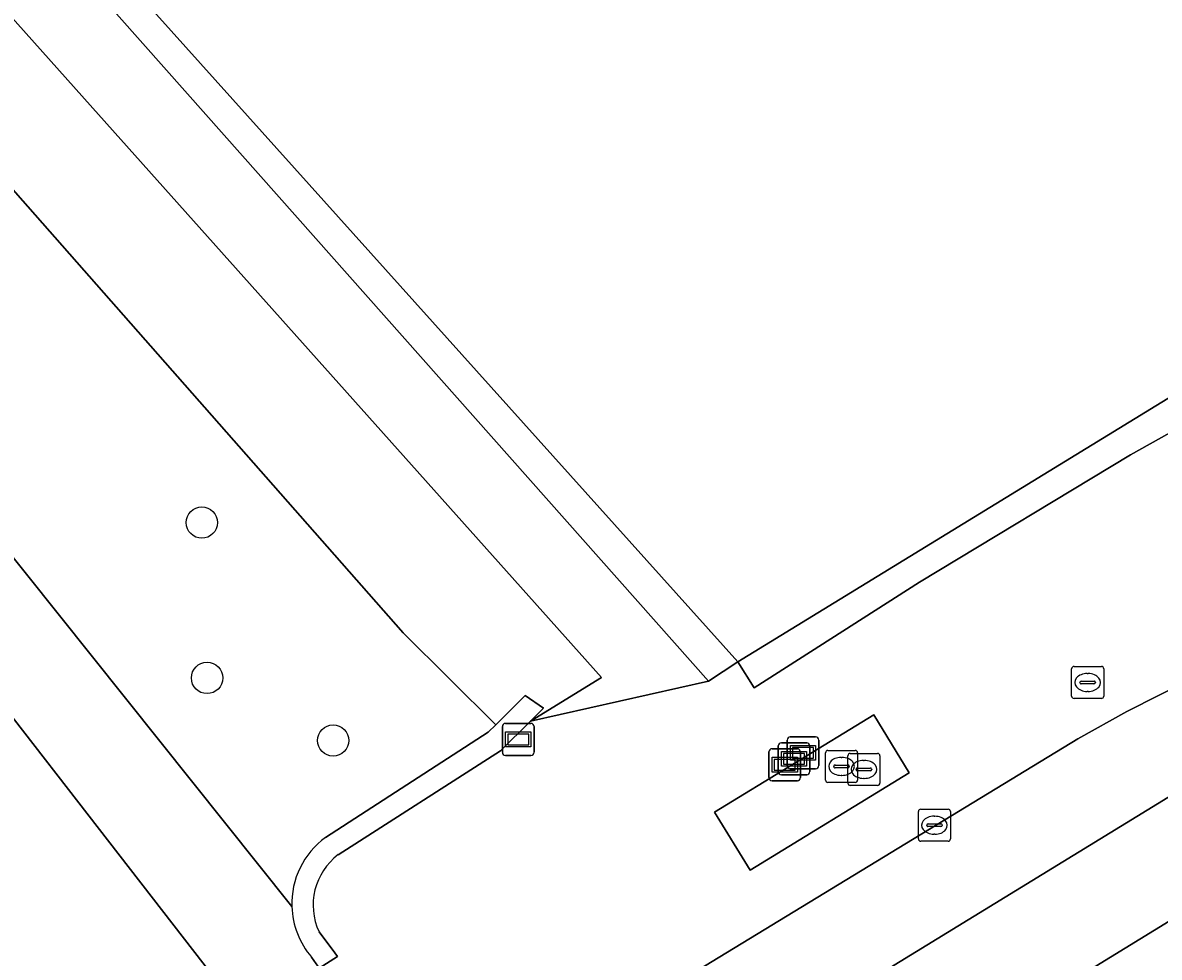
# Model space of a CAD drawing. Extents: x 157445 to 158888, y 383061 to 384688.
# Drawn here: x 157927.57 to 157963.03, y 383223.68 to 383252.86 of the extents above; entities that cross this region are included whole.
import ezdxf

# ---------------------------------------------------------------- set-up
doc = ezdxf.new("R2010")
doc.units = 0
for name, color, linetype in [('IMGEO_Berm_groen', 7, 'Continuous'), ('IMGEO_Boom', 7, 'Continuous'), ('IMGEO_Brandkraan', 7, 'Continuous'), ('IMGEO_Erf', 7, 'Continuous'), ('IMGEO_Groenvoorziening', 7, 'Continuous'), ('IMGEO_Hek', 7, 'Continuous'), ('IMGEO_Kolk', 7, 'Continuous'), ('IMGEO_Muur', 7, 'Continuous'), ('IMGEO_Rijbaan_regionaal_gesloten', 7, 'Continuous'), ('IMGEO_Rioolput', 7, 'Continuous'), ('IMGEO_Terreindeel_open', 7, 'Continuous'), ('IMGEO_Verklikker', 7, 'Continuous')]:
    doc.layers.add(name, color=color, linetype=linetype)

msp = doc.modelspace()

# ---------------------------------------------------------------- linework, layer by layer
at = {"layer": 'IMGEO_Berm_groen'}
for points in [[(158065.609, 383294.41), (158061.456, 383300.492), (158055.5, 383296.445), (158051.134, 383293.037), (158044.302, 383287.117), (158039.822, 383283.753), (158020.954, 383271.326), (158017.493, 383268.947), (158010.333, 383264.479), (158000, 383258.617), (157993.182, 383255.094), (157975.588, 383246.53), (157969.315, 383243.394), (157962.133, 383239.374), (157955.554, 383235.399), (157950.396, 383232.101), (157949.885, 383232.91), (157948.97, 383232.31), (157943.413, 383231.061), (157942.48, 383230.128), (157937.412, 383226.888)], [(157936.816, 383224.477), (157937.307, 383223.827), (157937.394, 383223.713), (157936.823, 383223.346), (157937.817, 383222.1), (157940.93, 383218.569), (157943.262, 383219.999), (157960.493, 383230.51), (157962.02, 383231.357), (157964.062, 383232.389), (157986.186, 383242.834)]]:
    msp.add_lwpolyline(points, dxfattribs=at)
msp.add_lwpolyline([(157955.232, 383229.445), (157950.266, 383226.407), (157949.159, 383228.217), (157954.124, 383231.255)], close=True, dxfattribs=at)
msp.add_arc((157938.611, 383225.313), 1.98, 127.2659, 204.9638, dxfattribs=at)
at = {"layer": 'IMGEO_Boom'}
for centre in [(157933.158, 383237.257), (157933.322, 383232.405), (157937.255, 383230.453)]:
    msp.add_circle(centre, 0.489, dxfattribs=at)
at = {"layer": 'IMGEO_Brandkraan'}
for p, q in [((157953.316, 383229.125), (157953.316, 383229.977)), ((157953.391, 383230.051), (157954.243, 383230.051)), ((157954.317, 383229.977), (157954.317, 383229.125)), ((157953.804, 383229.831), (157953.829, 383229.831)), ((157953.575, 383229.545), (157953.575, 383229.557)), ((157954.013, 383229.508), (157953.615, 383229.508)), ((157953.618, 383229.594), (157954.016, 383229.594)), ((157953.827, 383229.271), (157953.802, 383229.271)), ((157954.059, 383229.557), (157954.059, 383229.545)), ((157954.243, 383229.051), (157953.391, 383229.051))]:
    msp.add_line(p, q, dxfattribs=at)
for points in [[(157953.316, 383229.125), (157953.316, 383229.977)], [(157953.391, 383230.051), (157954.243, 383230.051)], [(157954.317, 383229.977), (157954.317, 383229.125)], [(157954.243, 383229.051), (157953.391, 383229.051)]]:
    msp.add_lwpolyline(points, dxfattribs=at)
for centre, radius, start, end in [((157953.393, 383229.975), 0.0765, 91.552, 178.448), ((157953.393, 383229.975), 0.0765, 91.552, 178.448), ((157954.241, 383229.975), 0.0765, 1.552, 88.448), ((157954.241, 383229.975), 0.0765, 1.552, 88.448), ((157953.615, 383229.554), 0.0403, 85.8775, 175.7526), ((157953.612, 383229.544), 0.0366, 178.938, 274.7102), ((157954.016, 383229.551), 0.043, 264.8664, 352.4533), ((157954.02, 383229.556), 0.0386, 1.7309, 96.639), ((157953.393, 383229.127), 0.0765, 181.552, 268.448), ((157953.393, 383229.127), 0.0765, 181.552, 268.448), ((157954.241, 383229.127), 0.0765, 271.552, 358.448), ((157954.241, 383229.127), 0.0765, 271.552, 358.448)]:
    msp.add_arc(centre, radius, start, end, dxfattribs=at)
for centre, major_axis, ratio, start_param, end_param in [((157953.803, 383229.551), (-0.387, 0.002), 0.722429, 4.712389, 7.853982), ((157953.828, 383229.551), (-0.39, 0.002), 0.717154, 1.570796, 4.712389)]:
    msp.add_ellipse(centre, major_axis=major_axis, ratio=ratio, start_param=start_param, end_param=end_param, dxfattribs=at)
at = {"layer": 'IMGEO_Erf'}
msp.add_lwpolyline([(157849.702, 383344.141), (157889.589, 383300.088), (157949.885, 383232.91), (157999.103, 383263.082), (158003.179, 383265.58), (157976.607, 383304.584), (157965.542, 383320.73)], dxfattribs=at)
at = {"layer": 'IMGEO_Groenvoorziening'}
for points in [[(157922.54, 383262.113), (157933.282, 383250), (157948.97, 383232.31), (157949.885, 383232.91), (157889.589, 383300.088), (157849.702, 383344.141), (157807.532, 383390.715), (157805.588, 383392.998), (157803.74, 383395.36), (157793.514, 383406.385), (157792.453, 383406.432), (157792.436, 383405.693), (157792.897, 383398.29), (157821.749, 383365.653), (157839.418, 383345.491), (157844.559, 383339.577), (157857.156, 383325.085), (157878.365, 383302.971), (157892.353, 383290.294), (157895.75, 383287.54), (157912.574, 383272.677)], [(157943.413, 383231.061), (157945.627, 383232.424), (157929.936, 383250), (157920.644, 383260.408), (157913.495, 383268.061), (157905.243, 383276.051), (157904.085, 383277.064), (157883.671, 383294.861), (157910.822, 383265.299), (157917.229, 383258.691), (157925.187, 383250), (157939.437, 383233.814), (157942.331, 383230.946), (157943.249, 383231.859), (157943.819, 383231.467)], [(157993.182, 383255.094), (158000, 383258.617), (158010.333, 383264.479), (158017.493, 383268.947), (158015.19, 383272.388), (158004.018, 383264.72), (158003.35, 383265.685), (158003.179, 383265.58), (157999.103, 383263.082), (157949.885, 383232.91), (157950.396, 383232.101), (157955.554, 383235.399), (157962.133, 383239.374), (157969.315, 383243.394), (157975.588, 383246.53)]]:
    msp.add_lwpolyline(points, close=True, dxfattribs=at)
for points in [[(157819.868, 383363.95), (157840.702, 383340.129), (157856.871, 383321.74), (157876.952, 383300.826), (157877.178, 383300.624), (157883.671, 383294.861), (157904.085, 383277.064), (157905.243, 383276.051), (157913.495, 383268.061), (157920.644, 383260.408), (157929.936, 383250), (157945.627, 383232.424), (157943.413, 383231.061), (157948.97, 383232.31), (157933.282, 383250), (157922.54, 383262.113), (157912.574, 383272.677), (157895.75, 383287.54), (157892.353, 383290.294), (157878.365, 383302.971), (157857.156, 383325.085), (157844.559, 383339.577), (157839.418, 383345.491), (157821.749, 383365.653)], [(157880.943, 383294.572), (157879.22, 383297.075), (157877.178, 383300.624), (157876.952, 383300.826), (157856.871, 383321.74), (157866.539, 383308.593), (157869.685, 383304.315), (157885.528, 383284.108), (157912.27, 383250), (157922.645, 383237.116), (157934.23, 383222.168), (157951.825, 383203.476), (157953.334, 383204.497)], [(157937.017, 383227.429), (157942.096, 383230.712), (157942.331, 383230.946), (157939.437, 383233.814), (157925.187, 383250), (157917.229, 383258.691), (157910.822, 383265.299), (157883.671, 383294.861), (157877.178, 383300.624), (157879.22, 383297.075), (157880.943, 383294.572)], [(157894.055, 383277.412), (157912.075, 383255.444), (157916.222, 383250), (157935.965, 383225.269)], [(157935.965, 383225.269), (157916.222, 383250), (157912.075, 383255.444), (157894.055, 383277.412)], [(157921.035, 383229.512), (157928.857, 383220.816), (157928.992, 383220.675), (157928.633, 383220.347), (157929.638, 383219.203), (157929.821, 383218.994), (157929.895, 383218.911), (157933.952, 383214.291), (157936.001, 383211.958), (157940.343, 383207.015), (157941.569, 383205.619), (157943.791, 383203.089), (157944.771, 383201.973), (157946.572, 383199.923), (157951.825, 383203.476), (157934.23, 383222.168), (157922.645, 383237.116)], [(157953.334, 383204.497), (157951.518, 383206.559), (157951.512, 383206.565), (157950.719, 383207.465), (157950.668, 383207.523), (157948.487, 383209.997), (157948.445, 383210.044), (157947.348, 383211.289), (157947.337, 383211.301), (157945.166, 383213.764), (157942.994, 383216.227), (157940.93, 383218.569), (157937.817, 383222.1), (157936.823, 383223.346), (157936.815, 383223.357), (157936.724, 383223.485), (157936.583, 383223.683), (157936.581, 383223.686)]]:
    msp.add_lwpolyline(points, dxfattribs=at)
for centre, radius, start, end in [((157938.532, 383225.355), 2.568, 126.1409, 181.9235), ((157938.526, 383225.354), 2.562, 181.9056, 220.6199)]:
    msp.add_arc(centre, radius, start, end, dxfattribs=at)
at = {"layer": 'IMGEO_Hek'}
for points in [[(157949.885, 383232.91), (157889.589, 383300.088)], [(157999.103, 383263.082), (157949.885, 383232.91)]]:
    msp.add_lwpolyline(points, dxfattribs=at)
at = {"layer": 'IMGEO_Kolk'}
for p, q in [((157955.516, 383227.382), (157955.516, 383228.234)), ((157955.591, 383228.308), (157956.443, 383228.308)), ((157956.517, 383228.234), (157956.517, 383227.382)), ((157955.818, 383227.851), (157956.216, 383227.851)), ((157956.004, 383228.088), (157956.029, 383228.088)), ((157955.775, 383227.802), (157955.775, 383227.814)), ((157956.213, 383227.765), (157955.815, 383227.765)), ((157956.027, 383227.528), (157956.002, 383227.528)), ((157956.259, 383227.814), (157956.259, 383227.802)), ((157956.443, 383227.308), (157955.591, 383227.308))]:
    msp.add_line(p, q, dxfattribs=at)
for points in [[(157955.516, 383227.382), (157955.516, 383228.234)], [(157955.591, 383228.308), (157956.443, 383228.308)], [(157956.517, 383228.234), (157956.517, 383227.382)], [(157956.443, 383227.308), (157955.591, 383227.308)]]:
    msp.add_lwpolyline(points, dxfattribs=at)
for centre, radius, start, end in [((157955.593, 383228.232), 0.0765, 91.552, 178.448), ((157955.593, 383228.232), 0.0765, 91.552, 178.448), ((157956.441, 383228.232), 0.0765, 1.552, 88.448), ((157956.441, 383228.232), 0.0765, 1.552, 88.448), ((157955.815, 383227.811), 0.0403, 85.8775, 175.7526), ((157956.22, 383227.813), 0.0386, 1.7309, 96.639), ((157955.812, 383227.801), 0.0366, 178.938, 274.7102), ((157956.216, 383227.808), 0.043, 264.8664, 352.4533), ((157955.593, 383227.384), 0.0765, 181.552, 268.448), ((157955.593, 383227.384), 0.0765, 181.552, 268.448), ((157956.441, 383227.384), 0.0765, 271.552, 358.448), ((157956.441, 383227.384), 0.0765, 271.552, 358.448)]:
    msp.add_arc(centre, radius, start, end, dxfattribs=at)
for centre, major_axis, ratio, start_param, end_param in [((157956.003, 383227.808), (-0.387, 0.002), 0.722429, 4.712389, 7.853982), ((157956.028, 383227.808), (-0.39, 0.002), 0.717154, 1.570796, 4.712389)]:
    msp.add_ellipse(centre, major_axis=major_axis, ratio=ratio, start_param=start_param, end_param=end_param, dxfattribs=at)
at = {"layer": 'IMGEO_Muur'}
for points in [[(157942.48, 383230.128), (157943.413, 383231.061), (157943.819, 383231.467), (157943.249, 383231.859), (157942.331, 383230.946), (157942.096, 383230.712), (157937.017, 383227.429)], [(157937.412, 383226.888), (157942.48, 383230.128)], [(157936.581, 383223.686), (157936.583, 383223.683), (157936.724, 383223.485), (157936.815, 383223.357), (157936.823, 383223.346), (157937.394, 383223.713), (157937.307, 383223.827), (157936.816, 383224.477)]]:
    msp.add_lwpolyline(points, dxfattribs=at)
for centre, radius, start, end in [((157938.532, 383225.355), 2.568, 126.1409, 181.9235), ((157938.611, 383225.313), 1.98, 127.2659, 204.9638), ((157938.526, 383225.354), 2.562, 181.9056, 220.6199)]:
    msp.add_arc(centre, radius, start, end, dxfattribs=at)
at = {"layer": 'IMGEO_Rijbaan_regionaal_gesloten'}
for points in [[(157988.989, 383244.237), (157964.449, 383229.381), (157942.994, 383216.227), (157945.166, 383213.764), (157947.966, 383215.372), (157971.258, 383229.676), (157974.996, 383231.971), (157981.818, 383236.043), (157988.641, 383240.115), (157995.566, 383244.074), (157999.07, 383246.158), (158002.397, 383248.138), (158005.424, 383250.002), (158009.323, 383252.403), (158012.79, 383254.538), (158018.968, 383258.628), (158036.032, 383269.924), (158048.41, 383278.363), (158056.408, 383283.731), (158067.24, 383291.002)], [(158068.979, 383288.283), (158067.24, 383291.002), (158056.408, 383283.731), (158048.41, 383278.363), (158036.032, 383269.924), (158018.968, 383258.628), (158012.79, 383254.538), (158009.323, 383252.403), (158005.424, 383250.002), (158002.397, 383248.138), (157999.07, 383246.158), (157995.566, 383244.074), (157988.641, 383240.115), (157981.818, 383236.043), (157974.996, 383231.971), (157971.258, 383229.676), (157947.966, 383215.372), (157945.166, 383213.764), (157947.337, 383211.301), (157947.348, 383211.289), (157947.663, 383211.482), (157947.726, 383211.521), (157974.423, 383227.841), (157979.74, 383231.092)], [(157986.186, 383242.834), (157964.062, 383232.389), (157962.02, 383231.357), (157960.493, 383230.51), (157943.262, 383219.999), (157940.93, 383218.569), (157942.994, 383216.227), (157964.449, 383229.381), (157988.989, 383244.237)]]:
    msp.add_lwpolyline(points, dxfattribs=at)
at = {"layer": 'IMGEO_Rioolput'}
for p, q in [((157960.298, 383231.839), (157960.298, 383232.691)), ((157960.373, 383232.765), (157961.225, 383232.765)), ((157960.786, 383232.545), (157960.811, 383232.545)), ((157961.299, 383232.691), (157961.299, 383231.839)), ((157960.557, 383232.259), (157960.557, 383232.271)), ((157960.995, 383232.222), (157960.597, 383232.222)), ((157960.6, 383232.308), (157960.998, 383232.308)), ((157961.041, 383232.271), (157961.041, 383232.259)), ((157961.225, 383231.765), (157960.373, 383231.765)), ((157960.809, 383231.985), (157960.784, 383231.985)), ((157952.617, 383229.219), (157952.617, 383230.071)), ((157952.692, 383230.145), (157953.544, 383230.145)), ((157953.618, 383230.071), (157953.618, 383229.219)), ((157952.876, 383229.639), (157952.876, 383229.651)), ((157953.314, 383229.602), (157952.916, 383229.602)), ((157952.919, 383229.688), (157953.317, 383229.688)), ((157953.105, 383229.925), (157953.13, 383229.925)), ((157953.36, 383229.651), (157953.36, 383229.639)), ((157953.128, 383229.365), (157953.103, 383229.365)), ((157953.544, 383229.145), (157952.692, 383229.145))]:
    msp.add_line(p, q, dxfattribs=at)
for points in [[(157960.298, 383231.839), (157960.298, 383232.691)], [(157960.373, 383232.765), (157961.225, 383232.765)], [(157961.299, 383232.691), (157961.299, 383231.839)], [(157961.225, 383231.765), (157960.373, 383231.765)], [(157952.617, 383229.219), (157952.617, 383230.071)], [(157952.692, 383230.145), (157953.544, 383230.145)], [(157953.618, 383230.071), (157953.618, 383229.219)], [(157953.544, 383229.145), (157952.692, 383229.145)]]:
    msp.add_lwpolyline(points, dxfattribs=at)
for centre, radius, start, end in [((157960.375, 383232.689), 0.0765, 91.552, 178.448), ((157960.375, 383232.689), 0.0765, 91.552, 178.448), ((157961.223, 383232.689), 0.0765, 1.552, 88.448), ((157961.223, 383232.689), 0.0765, 1.552, 88.448), ((157960.597, 383232.268), 0.0403, 85.8775, 175.7526), ((157960.594, 383232.258), 0.0366, 178.938, 274.7102), ((157960.998, 383232.265), 0.043, 264.8664, 352.4533), ((157961.002, 383232.27), 0.0386, 1.7309, 96.639), ((157960.375, 383231.841), 0.0765, 181.552, 268.448), ((157960.375, 383231.841), 0.0765, 181.552, 268.448), ((157961.223, 383231.841), 0.0765, 271.552, 358.448), ((157961.223, 383231.841), 0.0765, 271.552, 358.448), ((157952.694, 383230.069), 0.0765, 91.552, 178.448), ((157952.694, 383230.069), 0.0765, 91.552, 178.448), ((157953.542, 383230.069), 0.0765, 1.552, 88.448), ((157953.542, 383230.069), 0.0765, 1.552, 88.448), ((157952.916, 383229.648), 0.0403, 85.8775, 175.7526), ((157952.913, 383229.638), 0.0366, 178.938, 274.7102), ((157953.317, 383229.645), 0.043, 264.8664, 352.4533), ((157953.321, 383229.65), 0.0386, 1.7309, 96.639), ((157952.694, 383229.221), 0.0765, 181.552, 268.448), ((157952.694, 383229.221), 0.0765, 181.552, 268.448), ((157953.542, 383229.221), 0.0765, 271.552, 358.448), ((157953.542, 383229.221), 0.0765, 271.552, 358.448)]:
    msp.add_arc(centre, radius, start, end, dxfattribs=at)
for centre, major_axis, ratio, start_param, end_param in [((157960.785, 383232.265), (-0.387, 0.002), 0.722429, 4.712389, 7.853982), ((157960.81, 383232.265), (-0.39, 0.002), 0.717154, 1.570796, 4.712389), ((157953.104, 383229.645), (-0.387, 0.002), 0.722429, 4.712389, 7.853982), ((157953.129, 383229.645), (-0.39, 0.002), 0.717154, 1.570796, 4.712389)]:
    msp.add_ellipse(centre, major_axis=major_axis, ratio=ratio, start_param=start_param, end_param=end_param, dxfattribs=at)
at = {"layer": 'IMGEO_Terreindeel_open'}
msp.add_lwpolyline([(157955.232, 383229.445), (157954.124, 383231.255), (157949.159, 383228.217), (157950.266, 383226.407)], close=True, dxfattribs=at)
at = {"layer": 'IMGEO_Verklikker'}
for p, q in [((157942.535, 383230.087), (157942.535, 383230.887)), ((157942.535, 383230.887), (157942.535, 383230.087)), ((157942.635, 383230.987), (157943.425, 383230.987)), ((157943.425, 383230.987), (157942.635, 383230.987)), ((157943.525, 383230.887), (157943.525, 383230.087)), ((157943.525, 383230.087), (157943.525, 383230.887)), ((157951.241, 383230.382), (157952.031, 383230.382)), ((157952.031, 383230.382), (157951.241, 383230.382)), ((157951.42, 383229.668), (157951.42, 383230.468)), ((157951.42, 383230.468), (157951.42, 383229.668)), ((157951.52, 383230.568), (157952.31, 383230.568)), ((157952.31, 383230.568), (157951.52, 383230.568)), ((157952.41, 383230.468), (157952.41, 383229.668)), ((157952.41, 383229.668), (157952.41, 383230.468)), ((157943.425, 383229.987), (157942.635, 383229.987)), ((157942.635, 383229.987), (157943.425, 383229.987)), ((157950.85, 383229.296), (157950.85, 383230.096)), ((157950.85, 383230.096), (157950.85, 383229.296)), ((157950.95, 383230.196), (157951.74, 383230.196)), ((157951.74, 383230.196), (157950.95, 383230.196)), ((157951.141, 383229.482), (157951.141, 383230.282)), ((157951.141, 383230.282), (157951.141, 383229.482)), ((157951.84, 383230.096), (157951.84, 383229.296)), ((157951.84, 383229.296), (157951.84, 383230.096)), ((157952.131, 383230.282), (157952.131, 383229.482)), ((157952.131, 383229.482), (157952.131, 383230.282)), ((157952.031, 383229.382), (157951.241, 383229.382)), ((157951.241, 383229.382), (157952.031, 383229.382)), ((157952.31, 383229.568), (157951.52, 383229.568)), ((157951.52, 383229.568), (157952.31, 383229.568)), ((157951.74, 383229.196), (157950.95, 383229.196)), ((157950.95, 383229.196), (157951.74, 383229.196))]:
    msp.add_line(p, q, dxfattribs=at)
for points in [[(157942.636, 383230.719), (157943.424, 383230.719), (157943.424, 383230.255), (157942.636, 383230.255), (157942.636, 383230.719)], [(157942.701, 383230.654), (157942.701, 383230.32), (157943.359, 383230.32), (157943.359, 383230.654), (157942.701, 383230.654)], [(157951.242, 383230.114), (157952.03, 383230.114), (157952.03, 383229.65), (157951.242, 383229.65), (157951.242, 383230.114)], [(157951.307, 383230.049), (157951.307, 383229.715), (157951.965, 383229.715), (157951.965, 383230.049), (157951.307, 383230.049)], [(157951.521, 383230.3), (157952.309, 383230.3), (157952.309, 383229.836), (157951.521, 383229.836), (157951.521, 383230.3)], [(157951.586, 383230.235), (157951.586, 383229.901), (157952.244, 383229.901), (157952.244, 383230.235), (157951.586, 383230.235)], [(157950.951, 383229.928), (157951.739, 383229.928), (157951.739, 383229.464), (157950.951, 383229.464), (157950.951, 383229.928)], [(157951.016, 383229.863), (157951.016, 383229.529), (157951.674, 383229.529), (157951.674, 383229.863), (157951.016, 383229.863)]]:
    msp.add_lwpolyline(points, dxfattribs=at)
for centre, start, end in [((157942.635, 383230.887), 90, 180), ((157942.635, 383230.887), 90, 180), ((157943.425, 383230.887), 0, 90), ((157943.425, 383230.887), 360, 90), ((157951.241, 383230.282), 90, 180), ((157951.241, 383230.282), 90, 180), ((157951.52, 383230.468), 90, 180), ((157951.52, 383230.468), 90, 180), ((157952.031, 383230.282), 0, 90), ((157952.031, 383230.282), 360, 90), ((157952.31, 383230.468), 0, 90), ((157952.31, 383230.468), 360, 90), ((157942.635, 383230.087), 180, 270), ((157942.635, 383230.087), 180, 270), ((157943.425, 383230.087), 270, 0), ((157943.425, 383230.087), 270, 0), ((157950.95, 383230.096), 90, 180), ((157950.95, 383230.096), 90, 180), ((157951.74, 383230.096), 0, 90), ((157951.74, 383230.096), 360, 90), ((157951.52, 383229.668), 180, 270), ((157951.52, 383229.668), 180, 270), ((157952.31, 383229.668), 270, 0), ((157952.31, 383229.668), 270, 0), ((157950.95, 383229.296), 180, 270), ((157950.95, 383229.296), 180, 270), ((157951.241, 383229.482), 180, 270), ((157951.241, 383229.482), 180, 270), ((157951.74, 383229.296), 270, 0), ((157951.74, 383229.296), 270, 0), ((157952.031, 383229.482), 270, 0), ((157952.031, 383229.482), 270, 0)]:
    msp.add_arc(centre, 0.1, start, end, dxfattribs=at)

doc.saveas('drawing.dxf')
